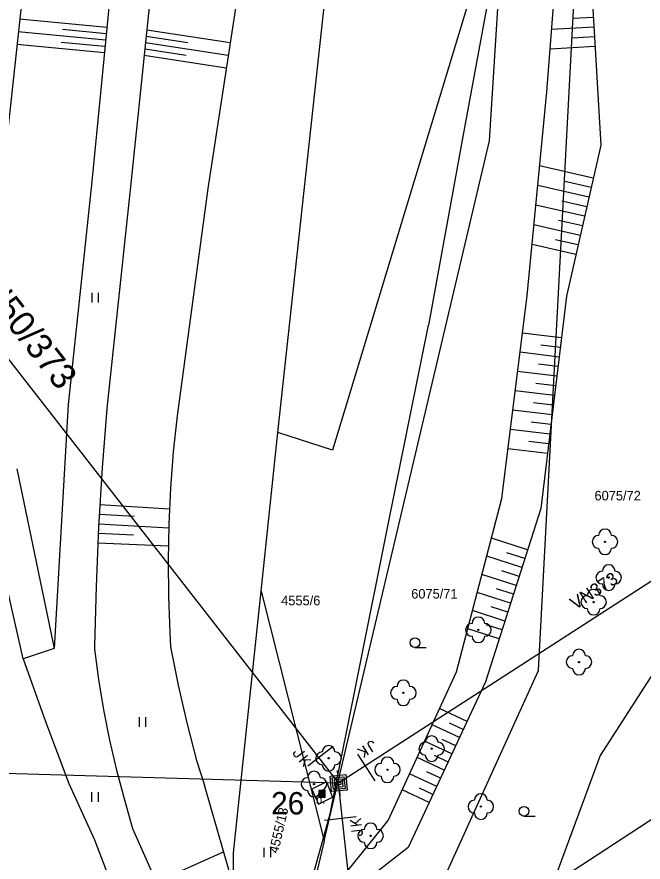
# Model space of a CAD drawing. Extents: x -540150 to -533593, y -1185082 to -1180066.
# Drawn here: x -534337.9 to -534288.9, y -1182524 to -1182457.9 of the extents above; entities that cross this region are included whole.
import ezdxf

# ---------------------------------------------------------------- set-up
doc = ezdxf.new("R2010")
doc.units = 0
for name, color, linetype in [('KN_HRAN_PARCEL', 7, 'Continuous'), ('KN_PARC_Č', 7, 'Continuous'), ('popis demontáže', 7, 'Continuous'), ('Vrstva 1', 7, 'Continuous'), ('Vrstva 11', 7, 'Continuous'), ('Vrstva 13', 7, 'Continuous'), ('Vrstva 14', 7, 'Continuous'), ('Vrstva 15', 7, 'Continuous'), ('Vrstva 18', 7, 'Continuous'), ('Vrstva 2', 7, 'Continuous'), ('Vrstva 22', 7, 'Continuous'), ('Vrstva 25', 7, 'Continuous'), ('Vrstva 3', 7, 'Continuous'), ('Vrstva 36', 7, 'Continuous'), ('Vrstva 40', 7, 'Continuous'), ('Vrstva 52', 7, 'Continuous'), ('Vrstva 54', 7, 'Continuous'), ('Vrstva 7', 7, 'Continuous')]:
    doc.layers.add(name, color=color, linetype=linetype)

# ---------------------------------------------------------------- blocks, each defined once
blk = doc.blocks.new('VN840')
at = {"layer": 'Vrstva 15'}
for points in [[(-0.009, 1.414), (-0.009, -1.086)], [(-1.092, -0.594), (-1.092, -1.243)], [(-0.678, -0.594), (-0.678, -1.421)], [(-0.678, -1.106), (-0.265, -0.594)], [(-1.505, -1.243), (-1.505, -1.145)], [(-1.476, -1.352), (-1.505, -1.243)], [(-1.092, -1.243), (-1.131, -1.352)], [(-0.541, -0.938), (-0.196, -1.421)], [(-1.328, -1.421), (-1.476, -1.352)], [(-1.269, -1.421), (-1.328, -1.421)], [(-1.131, -1.352), (-1.269, -1.421)]]:
    blk.add_lwpolyline(points, dxfattribs=at)
blk = doc.blocks.new('VN470')
at = {"layer": 'Vrstva 2'}
for points in [[(0, 1.22), (0, 1.97)], [(-1.23, 1.22), (1.23, 1.22)], [(-1.23, -1.23), (-1.23, 1.22)], [(-0.92, 0.9), (0.92, 0.9)], [(-0.92, -0.95), (-0.92, 0.9)], [(-0.61, 0.61), (0.61, 0.61)], [(-0.61, -0.62), (-0.61, 0.61)], [(-0.31, -0.27), (-0.31, 0.34)], [(-0.31, 0.34), (0.31, 0.34)], [(0.31, 0.34), (0.31, -0.27)], [(0.61, 0.61), (0.61, -0.62)], [(0.92, 0.9), (0.92, -0.95)], [(1.23, 1.22), (1.23, -1.23)], [(1.23, -1.23), (-1.23, -1.23)], [(0.92, -0.95), (-0.92, -0.95)], [(0.61, -0.62), (-0.61, -0.62)], [(0.31, -0.27), (-0.31, -0.27)], [(0, -1.23), (0, -1.98)]]:
    blk.add_lwpolyline(points, dxfattribs=at)

msp = doc.modelspace()

# ---------------------------------------------------------------- linework, layer by layer
at = {"layer": 'KN_HRAN_PARCEL'}
for p, q in [((-534317.484, -1182490.415), (-534304.324, -1182369.365)), ((-534297.104, -1182509.035), (-534292.874, -1182429.615)), ((-534300.914, -1182467.585), (-534298.954, -1182435.185)), ((-534301.554, -1182453.375), (-534313.224, -1182491.795)), ((-534313.874, -1182522.375), (-534300.914, -1182467.585)), ((-534273.434, -1182486.435), (-534292.274, -1182515.695)), ((-534318.794, -1182502.825), (-534317.484, -1182490.415)), ((-534313.224, -1182491.795), (-534317.484, -1182490.415)), ((-534320.964, -1182523.315), (-534318.794, -1182502.825)), ((-534318.794, -1182502.825), (-534313.874, -1182522.375)), ((-534304.704, -1182525.775), (-534297.104, -1182509.035)), ((-534292.274, -1182515.695), (-534300.744, -1182538.565)), ((-534313.874, -1182522.375), (-534315.714, -1182530.155)), ((-534320.964, -1182525.325), (-534320.964, -1182523.315))]:
    msp.add_line(p, q, dxfattribs=at)
at = {"layer": 'popis demontáže'}
msp.add_lwpolyline([(-534373.184, -1182523.066), (-534356.981, -1182516.539), (-534312.758, -1182517.815)], dxfattribs=at)
at = {"layer": 'Vrstva 1'}
for points in [[(-533876.085, -1182255.24), (-533931.832, -1182290.963), (-534011.857, -1182342.422), (-534057.34, -1182371.657), (-534146.357, -1182429.158), (-534224.808, -1182479.274), (-534308.241, -1182533.77)], [(-534065.824, -1182358.505), (-534154.304, -1182416.025), (-534231.812, -1182465.64), (-534312.737, -1182517.846)], [(-534300.998, -1182673.042), (-534310.929, -1182534.585), (-534312.736, -1182517.845)]]:
    msp.add_lwpolyline(points, dxfattribs=at)
at = {"layer": 'Vrstva 11'}
for p, q in [((-534337.444, -1182508.125), (-534340.724, -1182493.615)), ((-534337.924, -1182493.255), (-534334.994, -1182507.315)), ((-534334.994, -1182507.315), (-534337.444, -1182508.125)), ((-534313.674, -1182517.745), (-534314.834, -1182518.335))]:
    msp.add_line(p, q, dxfattribs=at)
msp.add_lwpolyline([(-534314.834, -1182518.335), (-534314.304, -1182519.495), (-534313.214, -1182518.945)], dxfattribs=at)
at = {"layer": 'Vrstva 14'}
for p, q in [((-534336.484, -1182446.725), (-534339.054, -1182470.565)), ((-534329.764, -1182447.095), (-534332.044, -1182470.765)), ((-534293.454, -1182446.943), (-534292.22, -1182467.936)), ((-534326.584, -1182447.795), (-534329.004, -1182470.935)), ((-534296.444, -1182463.755), (-534295.2, -1182447.663)), ((-534319.604, -1182449.345), (-534322.974, -1182471.305)), ((-534297.976, -1182479.678), (-534296.444, -1182463.755)), ((-534292.22, -1182467.936), (-534294.912, -1182479.728)), ((-534332.044, -1182470.765), (-534333.904, -1182488.225)), ((-534329.004, -1182470.935), (-534330.894, -1182488.535)), ((-534322.974, -1182471.305), (-534325.384, -1182489.115)), ((-534299.972, -1182495.57), (-534297.976, -1182479.678)), ((-534294.912, -1182479.728), (-534296.911, -1182496.357)), ((-534333.904, -1182488.225), (-534334.994, -1182507.315)), ((-534303.497, -1182509.138), (-534299.972, -1182495.57)), ((-534296.911, -1182496.357), (-534301.245, -1182509.929)), ((-534337.444, -1182508.125), (-534335.693, -1182513.02)), ((-534308.87, -1182520.777), (-534303.497, -1182509.138)), ((-534301.245, -1182509.929), (-534307.288, -1182522.894)), ((-534335.693, -1182513.02), (-534333.867, -1182517.888)), ((-534333.867, -1182517.888), (-534331.854, -1182522.275)), ((-534316.004, -1182529.635), (-534308.87, -1182520.777)), ((-534307.288, -1182522.894), (-534316.004, -1182529.635))]:
    msp.add_line(p, q, dxfattribs=at)
for points in [[(-534330.894, -1182488.535), (-534331.25, -1182493.176), (-534331.527, -1182497.823)], [(-534325.384, -1182489.115), (-534325.679, -1182491.931), (-534325.895, -1182494.754), (-534326.03, -1182497.582)], [(-534326.03, -1182497.582), (-534326.086, -1182500.413), (-534326.062, -1182503.244), (-534325.957, -1182506.074), (-534325.894, -1182507.195)], [(-534331.527, -1182497.823), (-534331.724, -1182502.474), (-534331.84, -1182507.128), (-534331.844, -1182507.355)], [(-534331.844, -1182507.355), (-534331.53, -1182509.743), (-534331.137, -1182512.118), (-534330.665, -1182514.48), (-534330.114, -1182516.824)], [(-534325.894, -1182507.195), (-534325.298, -1182510.177), (-534324.623, -1182513.142), (-534323.871, -1182516.089)], [(-534323.871, -1182516.089), (-534323.234, -1182518.015)], [(-534330.114, -1182516.824), (-534329.487, -1182519.149), (-534328.864, -1182521.395)], [(-534320.764, -1182526.615), (-534323.234, -1182518.015)], [(-534328.864, -1182521.395), (-534323.934, -1182532.485)], [(-534331.854, -1182522.275), (-534329.604, -1182528.145)]]:
    msp.add_lwpolyline(points, dxfattribs=at)
at = {"layer": 'Vrstva 15'}
for p, q in [((-534330.883, -1182458.714), (-534337.706, -1182458.057)), ((-534292.808, -1182457.925), (-534294.408, -1182458.019)), ((-534292.764, -1182458.682), (-534296.067, -1182458.876)), ((-534330.979, -1182459.71), (-534337.813, -1182459.051)), ((-534330.931, -1182459.212), (-534334.345, -1182458.883)), ((-534324.552, -1182459.92), (-534327.801, -1182459.421)), ((-534321.228, -1182459.925), (-534327.748, -1182458.924)), ((-534331.075, -1182460.705), (-534337.92, -1182460.046)), ((-534331.027, -1182460.207), (-534334.447, -1182459.878)), ((-534321.379, -1182460.913), (-534327.852, -1182459.92)), ((-534292.719, -1182459.439), (-534294.423, -1182459.539)), ((-534324.68, -1182460.912), (-534327.905, -1182460.417)), ((-534292.675, -1182460.197), (-534296.185, -1182460.403)), ((-534321.531, -1182461.901), (-534327.956, -1182460.915)), ((-534292.804, -1182470.495), (-534297, -1182469.537)), ((-534293.146, -1182471.991), (-534297.148, -1182471.077)), ((-534292.975, -1182471.243), (-534295.025, -1182470.775)), ((-534293.487, -1182473.487), (-534297.297, -1182472.618)), ((-534293.317, -1182472.739), (-534295.27, -1182472.293)), ((-534293.658, -1182474.236), (-534295.514, -1182473.812)), ((-534293.829, -1182474.984), (-534297.445, -1182474.158)), ((-534294.171, -1182476.48), (-534297.593, -1182475.699)), ((-534294, -1182475.732), (-534295.759, -1182475.33)), ((-534295.304, -1182482.99), (-534298.346, -1182482.625)), ((-534295.395, -1182483.746), (-534296.918, -1182483.563)), ((-534295.486, -1182484.502), (-534298.536, -1182484.135)), ((-534295.577, -1182485.257), (-534297.104, -1182485.074)), ((-534295.668, -1182486.013), (-534298.725, -1182485.645)), ((-534295.849, -1182487.524), (-534298.915, -1182487.155)), ((-534295.758, -1182486.768), (-534297.289, -1182486.584)), ((-534295.94, -1182488.279), (-534297.475, -1182488.095)), ((-534296.031, -1182489.035), (-534299.105, -1182488.666)), ((-534296.122, -1182489.791), (-534297.661, -1182489.606)), ((-534296.212, -1182490.546), (-534299.294, -1182490.176)), ((-534296.303, -1182491.302), (-534297.846, -1182491.116)), ((-534296.394, -1182492.057), (-534299.484, -1182491.686)), ((-534331.421, -1182496.048), (-534325.982, -1182496.372)), ((-534331.466, -1182496.796), (-534328.74, -1182496.959)), ((-534331.51, -1182497.545), (-534326.04, -1182497.871)), ((-534331.547, -1182498.294), (-534328.802, -1182498.41)), ((-534331.579, -1182499.044), (-534326.073, -1182499.276)), ((-534297.94, -1182499.58), (-534300.778, -1182498.674)), ((-534298.386, -1182500.975), (-534301.147, -1182500.094)), ((-534298.163, -1182500.278), (-534299.563, -1182499.831)), ((-534298.831, -1182502.371), (-534301.516, -1182501.513)), ((-534298.609, -1182501.673), (-534299.97, -1182501.238)), ((-534299.277, -1182503.766), (-534301.885, -1182502.933)), ((-534299.054, -1182503.069), (-534300.377, -1182502.646)), ((-534299.723, -1182505.162), (-534302.254, -1182504.353)), ((-534299.5, -1182504.464), (-534300.785, -1182504.054)), ((-534299.945, -1182505.859), (-534301.192, -1182505.461)), ((-534300.168, -1182506.557), (-534302.623, -1182505.773)), ((-534302.685, -1182513.019), (-534304.828, -1182512.021)), ((-534303.278, -1182514.29), (-534305.415, -1182513.294)), ((-534302.982, -1182513.655), (-534304.052, -1182513.156)), ((-534303.87, -1182515.561), (-534306.003, -1182514.567)), ((-534303.574, -1182514.926), (-534304.642, -1182514.428)), ((-534304.463, -1182516.832), (-534306.591, -1182515.84)), ((-534304.166, -1182516.197), (-534305.232, -1182515.7)), ((-534304.759, -1182517.468), (-534305.822, -1182516.972)), ((-534305.055, -1182518.103), (-534307.179, -1182517.113)), ((-534305.351, -1182518.738), (-534306.412, -1182518.244)), ((-534305.647, -1182519.374), (-534307.766, -1182518.386)), ((-534327.008, -1182525.569), (-534321.737, -1182523.226))]:
    msp.add_line(p, q, dxfattribs=at)
at = {"layer": 'Vrstva 22'}
for centre in [(-534291.884, -1182498.965), (-534291.594, -1182501.765), (-534292.774, -1182503.685), (-534301.794, -1182505.855), (-534293.924, -1182508.375), (-534307.664, -1182510.785), (-534305.454, -1182515.155), (-534313.524, -1182515.905), (-534308.914, -1182516.805), (-534314.664, -1182517.925), (-534301.604, -1182519.685), (-534310.234, -1182521.975)]:
    msp.add_circle(centre, 0.05, dxfattribs=at)
for centre, start, end in [((-534291.884, -1182498.465), 0, 180), ((-534292.384, -1182498.965), 90, 270), ((-534291.384, -1182498.965), 270, 90), ((-534291.884, -1182499.465), 180, 0), ((-534291.594, -1182501.265), 0, 180), ((-534292.094, -1182501.765), 90, 270), ((-534291.094, -1182501.765), 270, 90), ((-534291.594, -1182502.265), 180, 0), ((-534292.774, -1182503.185), 0, 180), ((-534293.274, -1182503.685), 90, 270), ((-534292.274, -1182503.685), 270, 90), ((-534292.774, -1182504.185), 180, 0), ((-534301.794, -1182505.355), 0, 180), ((-534302.294, -1182505.855), 90, 270), ((-534301.294, -1182505.855), 270, 90), ((-534301.794, -1182506.355), 180, 0), ((-534293.924, -1182507.875), 0, 180), ((-534294.424, -1182508.375), 90, 270), ((-534293.424, -1182508.375), 270, 90), ((-534293.924, -1182508.875), 180, 0), ((-534308.164, -1182510.785), 90, 270), ((-534307.664, -1182510.285), 0, 180), ((-534307.164, -1182510.785), 270, 90), ((-534307.664, -1182511.285), 180, 0), ((-534305.454, -1182514.655), 0, 180), ((-534313.524, -1182515.405), 0, 180), ((-534305.954, -1182515.155), 90, 270), ((-534304.954, -1182515.155), 270, 90), ((-534314.024, -1182515.905), 90, 270), ((-534313.024, -1182515.905), 270, 90), ((-534305.454, -1182515.655), 180, 0), ((-534309.414, -1182516.805), 90, 270), ((-534308.914, -1182516.305), 0, 180), ((-534308.414, -1182516.805), 270, 90), ((-534314.664, -1182517.425), 0, 180), ((-534313.524, -1182516.405), 180, 0), ((-534315.164, -1182517.925), 90, 270), ((-534314.164, -1182517.925), 270, 90), ((-534308.914, -1182517.305), 180, 0), ((-534314.664, -1182518.425), 180, 0), ((-534301.604, -1182519.185), 0, 180), ((-534302.104, -1182519.685), 90, 270), ((-534301.104, -1182519.685), 270, 90), ((-534301.604, -1182520.185), 180, 0), ((-534310.734, -1182521.975), 90, 270), ((-534310.234, -1182521.475), 0, 180), ((-534309.734, -1182521.975), 270, 90), ((-534310.234, -1182522.475), 180, 0)]:
    msp.add_arc(centre, 0.5, start, end, dxfattribs=at)
at = {"layer": 'Vrstva 25'}
for points in [[(-534314.292, -1182518.938), (-534313.792, -1182518.938), (-534313.792, -1182518.438), (-534314.292, -1182518.438)], [(-534314.242, -1182518.888), (-534313.842, -1182518.888), (-534313.842, -1182518.488), (-534314.242, -1182518.488)], [(-534314.192, -1182518.838), (-534313.892, -1182518.838), (-534313.892, -1182518.538), (-534314.192, -1182518.538)], [(-534314.142, -1182518.788), (-534313.942, -1182518.788), (-534313.942, -1182518.588), (-534314.142, -1182518.588)], [(-534314.092, -1182518.738), (-534313.992, -1182518.738), (-534313.992, -1182518.638), (-534314.092, -1182518.638)]]:
    msp.add_lwpolyline(points, close=True, dxfattribs=at)
at = {"layer": 'Vrstva 36'}
for p, q in [((-534332.036, -1182480.233), (-534332.036, -1182479.483)), ((-534331.536, -1182480.233), (-534331.536, -1182479.483)), ((-534306.759, -1182507.235), (-534305.884, -1182507.235)), ((-534328.321, -1182513.449), (-534328.321, -1182512.699)), ((-534327.821, -1182513.449), (-534327.821, -1182512.699)), ((-534332.045, -1182519.319), (-534332.045, -1182518.569)), ((-534331.545, -1182519.319), (-534331.545, -1182518.569)), ((-534298.23, -1182520.426), (-534297.355, -1182520.426)), ((-534318.557, -1182523.651), (-534318.557, -1182522.901)), ((-534318.056, -1182523.651), (-534318.056, -1182522.901))]:
    msp.add_line(p, q, dxfattribs=at)
for centre in [(-534306.759, -1182506.86), (-534298.23, -1182520.051)]:
    msp.add_circle(centre, 0.375, dxfattribs=at)
at = {"layer": 'Vrstva 52'}
msp.add_lwpolyline([(-534369.631, -1182444.821), (-534312.737, -1182517.846)], dxfattribs=at)
at = {"layer": 'Vrstva 7'}
for p, q in [((-534300.078, -1182451.363), (-534303.01, -1182467.237)), ((-534303.01, -1182467.237), (-534305.706, -1182482.007)), ((-534308.828, -1182497.487), (-534305.706, -1182482.007)), ((-534313.404, -1182520.265), (-534308.828, -1182497.487))]:
    msp.add_line(p, q, dxfattribs=at)
for points in [[(-534313.674, -1182517.745), (-534313.214, -1182518.945)], [(-534316.004, -1182529.635), (-534313.404, -1182520.265)]]:
    msp.add_lwpolyline(points, dxfattribs=at)

# ---------------------------------------------------------------- block references
at = {"layer": 'Vrstva 13', "xscale": 0.5, "yscale": 0.5000000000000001, "rotation": 5.245772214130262}
msp.add_blockref('VN470', (-534312.736, -1182517.846), dxfattribs=at)
at = {"layer": 'Vrstva 18'}
for p, rotation in [((-534314.278, -1182515.867), -52.07763884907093), ((-534310.642, -1182516.495), -147.1732972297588), ((-534312.441, -1182520.578), 96.16093882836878)]:
    msp.add_blockref('VN840', p, dxfattribs=dict(at, rotation=rotation))

# ---------------------------------------------------------------- texts
at = {"layer": 'KN_PARC_Č'}
for s, p in [('6075/72', (-534292.707, -1182495.725)), ('6075/71', (-534307.054, -1182503.405)), ('4555/6', (-534317.234, -1182503.935))]:
    msp.add_text(s, height=0.75, dxfattribs=at).set_placement(p)
msp.add_text('4555/13', height=0.75, rotation=77, dxfattribs=at).set_placement((-534317.48, -1182523.391))
at = {"layer": 'Vrstva 14'}
msp.add_text('26', height=1.75, dxfattribs=at).set_placement((-534318.026, -1182520.298))
at = {"layer": 'Vrstva 3'}
msp.add_text('VN373', height=1, rotation=32.827, dxfattribs=at).set_placement((-534294.203, -1182504.325))
at = {"layer": 'Vrstva 40'}
msp.add_text('b.', height=0.65, dxfattribs=at).set_placement((-534314.507, -1182519.452))
at = {"layer": 'Vrstva 54'}
msp.add_text('o.spojka VN50/373', height=2, rotation=307.922, dxfattribs=at).set_placement((-534348.538, -1182469.373))

doc.saveas('drawing.dxf')
